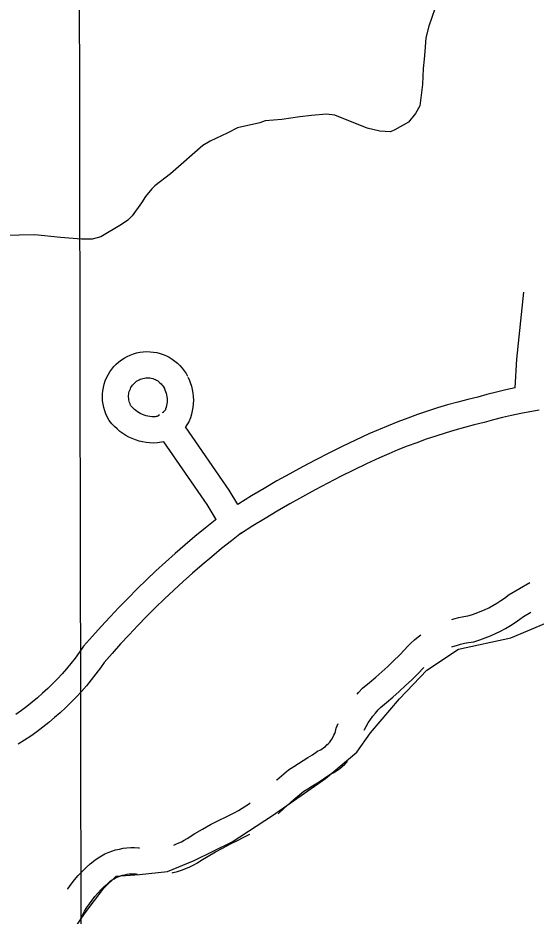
# Model space of a CAD drawing. Extents: x 3329297 to 3367176, y 649250 to 674653.
# Drawn here: x 3349123 to 3349717, y 661876 to 662904 of the extents above; entities that cross this region are included whole.
import ezdxf

# ---------------------------------------------------------------- set-up
doc = ezdxf.new("R2010")
doc.units = 0
for name, color, linetype in [('V-GRID-MAJR', 7, 'Continuous'), ('V-ROAD-CNTR', 7, 'Continuous'), ('V-SITE-OTLN', 7, 'Continuous'), ('V-SITE-VEGE', 7, 'Continuous')]:
    doc.layers.add(name, color=color, linetype=linetype)

msp = doc.modelspace()

# ---------------------------------------------------------------- linework, layer by layer
at = {"layer": 'V-GRID-MAJR'}
msp.add_spline([(3349208.9, 654661.9), (3349197.5, 660719.8), (3349186, 666781.2), (3349174.5, 672842.7), (3349174.5, 672846.1)], degree=3, dxfattribs=at)
at = {"layer": 'V-ROAD-CNTR'}
for points in [[(3349692.5, 662480.7), (3349694.6, 662513.6), (3349702.6, 662590.4)], [(3349290.3, 662419), (3349287.7, 662418.4), (3349282.9, 662417.6), (3349278.2, 662417.5), (3349274, 662417.7), (3349269.9, 662418.2), (3349265.9, 662418.9), (3349261.9, 662419.8), (3349257.9, 662421.1), (3349254, 662422.6), (3349250.3, 662424.3), (3349246.7, 662426.3), (3349243.2, 662428.5), (3349239.8, 662430.9), (3349236.6, 662433.6), (3349233.6, 662436.4), (3349230.8, 662439.4), (3349227.7, 662443.3), (3349225.4, 662447.4), (3349223.8, 662450.9), (3349222.5, 662454.5), (3349221.4, 662458.2), (3349220.6, 662462), (3349220.1, 662465.8), (3349219.9, 662469.7), (3349219.9, 662473.5), (3349220.3, 662477.4), (3349221, 662481.2), (3349221.9, 662484.9), (3349223.1, 662488.6), (3349224.6, 662492.2), (3349226.3, 662495.6), (3349228.3, 662498.9), (3349230.6, 662502.1), (3349233, 662505), (3349235.7, 662507.8), (3349238.6, 662510.4), (3349241.7, 662512.7), (3349244.9, 662514.8), (3349248.3, 662516.7), (3349251.8, 662518.3), (3349255.4, 662519.7), (3349259.1, 662520.7), (3349262.9, 662521.5), (3349266.7, 662522), (3349270.6, 662522.2), (3349274.5, 662522.1), (3349278.3, 662521.7), (3349282.1, 662521.1), (3349285.9, 662520.1), (3349289.5, 662518.9), (3349293.1, 662517.4), (3349296.5, 662515.7), (3349299.8, 662513.7), (3349303, 662511.4), (3349305.9, 662508.9), (3349308.7, 662506.2), (3349311.3, 662503.4), (3349313.6, 662500.3), (3349315.7, 662497), (3349317.3, 662494.1)], [(3349285.1, 662449.9), (3349283.7, 662448.6), (3349283.2, 662448.3), (3349282.5, 662448), (3349281.6, 662447.8), (3349280.2, 662447.6), (3349278.5, 662447.5), (3349276.4, 662447.6), (3349274.2, 662447.9), (3349272, 662448.2), (3349269.9, 662448.8), (3349267.8, 662449.4), (3349265.8, 662450.2), (3349263.8, 662451.1), (3349261.9, 662452.2), (3349260, 662453.3), (3349258.2, 662454.6), (3349256.5, 662456), (3349255, 662457.5), (3349253.5, 662459.1), (3349252.6, 662460.2), (3349252.2, 662460.9), (3349251.5, 662462.4), (3349251, 662463.9), (3349250.5, 662465.4), (3349250.2, 662467), (3349250, 662468.6), (3349249.9, 662470.2), (3349249.9, 662471.8), (3349250.1, 662473.4), (3349250.3, 662475), (3349250.7, 662476.6), (3349251.2, 662478.1), (3349251.9, 662479.6), (3349252.6, 662481.1), (3349253.4, 662482.5), (3349254.4, 662483.8), (3349255.4, 662485), (3349256.5, 662486.2), (3349257.7, 662487.2), (3349259, 662488.2), (3349260.3, 662489.1), (3349261.8, 662489.9), (3349263.2, 662490.6), (3349264.7, 662491.1), (3349266.3, 662491.6), (3349267.9, 662491.9), (3349269.5, 662492.1), (3349271.1, 662492.2), (3349272.7, 662492.1), (3349274.3, 662492), (3349275.9, 662491.7), (3349277.5, 662491.3), (3349279, 662490.8), (3349280.5, 662490.2), (3349281.9, 662489.4), (3349283.3, 662488.6), (3349284.6, 662487.7), (3349285.8, 662486.6), (3349287, 662485.5), (3349288.1, 662484.3), (3349289, 662483), (3349289.9, 662481.7), (3349291, 662479.8)], [(3349317.8, 662493.1), (3349319.1, 662490.3), (3349320.5, 662486.7), (3349321.8, 662482.8), (3349322.8, 662478.8), (3349323.5, 662474.8), (3349323.9, 662470.7), (3349324.1, 662466.6), (3349323.9, 662462.5), (3349323.5, 662458.4), (3349322.8, 662454.4), (3349321.8, 662450.4), (3349320.6, 662446.5), (3349318.7, 662441.7), (3349316.4, 662438.2), (3349314.9, 662436.1)], [(3349290.5, 662480.8), (3349291.5, 662478.6), (3349292.3, 662476.5), (3349292.9, 662474.6), (3349293.4, 662472.6), (3349293.8, 662470.6), (3349294, 662468.6), (3349294, 662466.5), (3349294, 662464.5), (3349293.8, 662462.5), (3349293.4, 662460.5), (3349292.9, 662458.5), (3349292.3, 662456.6), (3349292, 662455.6), (3349291.6, 662455.1), (3349290.8, 662454), (3349289.5, 662452.8), (3349289.3, 662452.6), (3349288.2, 662452)], [(3349692.7, 662480.7), (3349682, 662478.4), (3349671.1, 662475.9), (3349660.2, 662473.1), (3349649.7, 662470.2), (3349638.4, 662467.4), (3349626.8, 662464.4), (3349615.2, 662461.1), (3349603.7, 662457.7), (3349592.2, 662454), (3349580.9, 662450.1), (3349569.6, 662446.1), (3349558.3, 662441.9), (3349547.1, 662437.4), (3349536.1, 662432.8), (3349525, 662428), (3349509.6, 662420.8), (3349494.4, 662413.5), (3349479.2, 662406), (3349464.2, 662398.3), (3349449.2, 662390.4), (3349434.4, 662382.3), (3349419.7, 662374.1), (3349405, 662365.6), (3349390.5, 662356.9), (3349376.1, 662348.1), (3349374.9, 662347.3)], [(3349720, 662455.2), (3349709.5, 662453.4), (3349699, 662451.4), (3349688.6, 662449.2), (3349678.2, 662446.7), (3349667.9, 662444.1), (3349657.3, 662441.2), (3349645.8, 662438.4), (3349634.7, 662435.4), (3349623.6, 662432.3), (3349612.6, 662429), (3349601.6, 662425.5), (3349590.7, 662421.8), (3349579.9, 662417.9), (3349569.1, 662413.9), (3349558.4, 662409.6), (3349547.8, 662405.2), (3349537.3, 662400.6), (3349522.4, 662393.7), (3349507.5, 662386.6), (3349492.7, 662379.2), (3349478, 662371.7), (3349463.4, 662364), (3349448.9, 662356.1), (3349434.5, 662348), (3349420.2, 662339.7), (3349406.1, 662331.3), (3349392, 662322.6), (3349378, 662313.7)], [(3349374.9, 662347.3), (3349365.1, 662363.5), (3349314.9, 662436.1)], [(3349350.2, 662330.1), (3349339.9, 662347.2), (3349290.3, 662419)], [(3349350.2, 662330.1), (3349349.1, 662329.2), (3349337.4, 662319.9), (3349325.9, 662310.5), (3349314.5, 662300.9), (3349303.3, 662291.2), (3349292.2, 662281.2), (3349281.2, 662271.2), (3349270.4, 662260.9), (3349259.7, 662250.6), (3349249.2, 662240.1), (3349238.8, 662229.4), (3349228.6, 662218.6), (3349218.5, 662207.6), (3349208.6, 662196.5), (3349198.3, 662184.8), (3349193.3, 662177.6), (3349188.6, 662171.3), (3349183.7, 662165.2), (3349178.7, 662159.1), (3349173.6, 662153.2), (3349168.3, 662147.5), (3349162.8, 662141.9), (3349157.2, 662136.4), (3349151.4, 662131), (3349145.6, 662125.9), (3349139.5, 662120.8), (3349133.4, 662116), (3349127.1, 662111.3), (3349120.7, 662106.7)], [(3349379.1, 662314.6), (3349367.6, 662305.6), (3349356.3, 662296.6), (3349345.1, 662287.4), (3349334, 662278.1), (3349323.1, 662268.6), (3349312.3, 662259), (3349301.7, 662249.2), (3349291.1, 662239.3), (3349280.8, 662229.2), (3349270.5, 662219), (3349260.4, 662208.6), (3349250.5, 662198.1), (3349240.7, 662187.5), (3349231, 662176.7), (3349222, 662166.3), (3349217.6, 662160), (3349212.4, 662153.1), (3349207.1, 662146.3), (3349201.6, 662139.7), (3349195.9, 662133.2), (3349190.1, 662126.9), (3349184, 662120.7), (3349177.9, 662114.6), (3349171.6, 662108.8), (3349165.1, 662103.1), (3349158.5, 662097.6), (3349151.7, 662092.2), (3349144.8, 662087), (3349137.8, 662082), (3349130.6, 662077.2), (3349123.5, 662072.7)], [(3349620.1, 662215.5), (3349622.2, 662216.2), (3349628.1, 662217.6), (3349634, 662218.8), (3349638.5, 662219.5), (3349642.8, 662220.8), (3349647.8, 662222.6), (3349652.7, 662224.5), (3349657.6, 662226.7), (3349662.4, 662229), (3349667.1, 662231.5), (3349671.7, 662234.2), (3349676.1, 662237.1), (3349680.5, 662240.1), (3349685.7, 662244), (3349709.6, 662257.8)], [(3349620, 662184), (3349621.1, 662184.4), (3349625.5, 662185.9), (3349630, 662187.2), (3349634.6, 662188.3), (3349639.2, 662189.2), (3349645.3, 662190.1), (3349652.3, 662192.3), (3349658.4, 662194.5), (3349664.3, 662196.9), (3349670.2, 662199.5), (3349676, 662202.3), (3349681.7, 662205.3), (3349687.3, 662208.6), (3349692.7, 662212), (3349698, 662215.7), (3349702.2, 662218.9), (3349710.7, 662223.7)], [(3349511.5, 662129.9), (3349513.3, 662132), (3349517.9, 662136.8), (3349525.9, 662143.4), (3349532.9, 662149.4), (3349539.9, 662155.5), (3349546.7, 662161.8), (3349553.4, 662168.1), (3349560, 662174.6), (3349566.3, 662181), (3349569.4, 662184.6), (3349573.3, 662188.5), (3349577.3, 662192.2), (3349581.5, 662195.7), (3349584.5, 662198.1)], [(3349519.6, 662088.7), (3349519.7, 662088.8), (3349521.9, 662093), (3349524.3, 662097), (3349526.9, 662100.9), (3349529.6, 662104.7), (3349532.5, 662108.4), (3349535.6, 662111.9), (3349538.4, 662114.9), (3349545.1, 662120.4), (3349552.6, 662126.7), (3349559.9, 662133.2), (3349567.1, 662139.8), (3349574.2, 662146.5), (3349581.2, 662153.4), (3349588.2, 662160.5), (3349588.2, 662160.6)], [(3349483.8, 662080.5), (3349485, 662083), (3349485.9, 662085.1), (3349486.7, 662087.3), (3349487.7, 662091), (3349490, 662096.4)], [(3349419.1, 662031.6), (3349419.6, 662032.1), (3349432.9, 662043.3), (3349439.3, 662047.2), (3349444.6, 662050.5), (3349449.9, 662053.9), (3349455.2, 662057.3), (3349460.4, 662060.7), (3349466.4, 662064.7), (3349469.6, 662066.3), (3349471.6, 662067.5), (3349473.5, 662068.8), (3349475.3, 662070.2), (3349477, 662071.8), (3349478.7, 662073.4), (3349480.2, 662075.2), (3349481.6, 662077), (3349482.9, 662078.9), (3349484.3, 662081.4)], [(3349421.1, 661993.1), (3349427.5, 661999), (3349439.3, 662009.4), (3349450.5, 662018.9), (3349455, 662021.7), (3349460.6, 662025.1), (3349466.1, 662028.6), (3349471.6, 662032.1), (3349477, 662035.7), (3349481.6, 662038.8), (3349484.1, 662040.1), (3349487.8, 662042.2), (3349491.3, 662044.6), (3349494.6, 662047.2), (3349497.7, 662050), (3349500.6, 662052.9)], [(3349301.6, 661957.2), (3349304, 661958.1), (3349307.3, 661959.6), (3349310.5, 661961.1), (3349313.7, 661962.9), (3349317, 661964.9), (3349325.7, 661970.3), (3349334.7, 661975.5), (3349343.8, 661980.6), (3349352.9, 661985.4), (3349362.2, 661990), (3349367.1, 661992.3), (3349371.5, 661994.6), (3349375.8, 661996.9), (3349380.1, 661999.5), (3349384.2, 662002.1), (3349388.3, 662004.9), (3349389, 662005.4)], [(3349299.6, 661925.4), (3349301, 661925.7), (3349305.8, 661927), (3349310.6, 661928.6), (3349315.3, 661930.3), (3349319.9, 661932.3), (3349324.4, 661934.5), (3349328.7, 661936.9), (3349332.7, 661939.4), (3349341.1, 661944.5), (3349349.5, 661949.4), (3349358, 661954.2), (3349366.6, 661958.7), (3349375.3, 661963), (3349380.3, 661965.4), (3349385.6, 661968.1), (3349388.8, 661969.8)], [(3349180, 661906.7), (3349180.4, 661907.2), (3349184.1, 661912.4), (3349188.1, 661917.4), (3349192.2, 661922.2), (3349196.6, 661926.9), (3349201.1, 661931.4), (3349205.9, 661935.7), (3349211.1, 661940), (3349214.9, 661942.6), (3349218.7, 661944.9), (3349222.6, 661947), (3349226.6, 661948.8), (3349230.8, 661950.3), (3349235, 661951.6), (3349239.3, 661952.7), (3349243.6, 661953.5), (3349248, 661954), (3349252.4, 661954.3), (3349256.8, 661954.3), (3349261.2, 661954), (3349262.3, 661953.9)], [(3349195.3, 661873.4), (3349197.1, 661876.9), (3349199.5, 661881.4), (3349202.2, 661885.8), (3349205, 661890.1), (3349208, 661894.3), (3349211.2, 661898.3), (3349214.6, 661902.2), (3349218.1, 661906), (3349221.7, 661909.6), (3349225.6, 661913), (3349229.2, 661916.1), (3349231.1, 661917.4), (3349233.4, 661918.7), (3349235.7, 661919.9), (3349238.1, 661921), (3349240.5, 661921.9), (3349243, 661922.7), (3349245.5, 661923.3), (3349248.1, 661923.8), (3349250.7, 661924.1), (3349253.3, 661924.3), (3349255.9, 661924.3), (3349258.5, 661924.1), (3349259.9, 661923.9)]]:
    msp.add_lwpolyline(points, dxfattribs=at)
at = {"layer": 'V-SITE-OTLN'}
msp.add_lwpolyline([(3349187.2, 661860.4), (3349200, 661879.7), (3349221.5, 661908), (3349235.8, 661921.5), (3349262.2, 661923.5), (3349294.4, 661927.1), (3349324.9, 661939.5), (3349368.4, 661960.9), (3349414.7, 661991.1), (3349475.4, 662033.4), (3349511.4, 662063.5), (3349527.1, 662085.8), (3349560, 662124.6), (3349591.6, 662157.5), (3349627.8, 662181.7), (3349687.6, 662194.6), (3349735.6, 662214.7)], dxfattribs=at)
at = {"layer": 'V-SITE-VEGE'}
msp.add_lwpolyline([(3349600.5, 662914.5), (3349593.6, 662894.9), (3349590.2, 662881.5), (3349589.3, 662865.7), (3349588.3, 662857.1), (3349587.3, 662846.2), (3349586.4, 662827.9), (3349583.3, 662803.5), (3349578.6, 662794.9), (3349570.3, 662785), (3349554.7, 662776.2), (3349549.9, 662773.7), (3349537.7, 662774.6), (3349523, 662778), (3349486.2, 662793), (3349476.5, 662794), (3349459.5, 662792.5), (3349446.1, 662791), (3349425.5, 662788.1), (3349406.1, 662786.5), (3349400.1, 662784), (3349374.6, 662778.6), (3349362.6, 662772.3), (3349343.3, 662763.3), (3349334.9, 662758.3), (3349297.9, 662725.9), (3349279.9, 662712.2), (3349276.4, 662708.5), (3349269.2, 662699.8), (3349264.5, 662692.4), (3349253.9, 662677.6), (3349249.1, 662672.6), (3349241.9, 662667.6), (3349217.9, 662653.8), (3349208.2, 662651.1), (3349196.1, 662650.9), (3349171.7, 662652.8), (3349142.5, 662655.9), (3349016.1, 662653.3)], dxfattribs=at)

doc.saveas('drawing.dxf')
